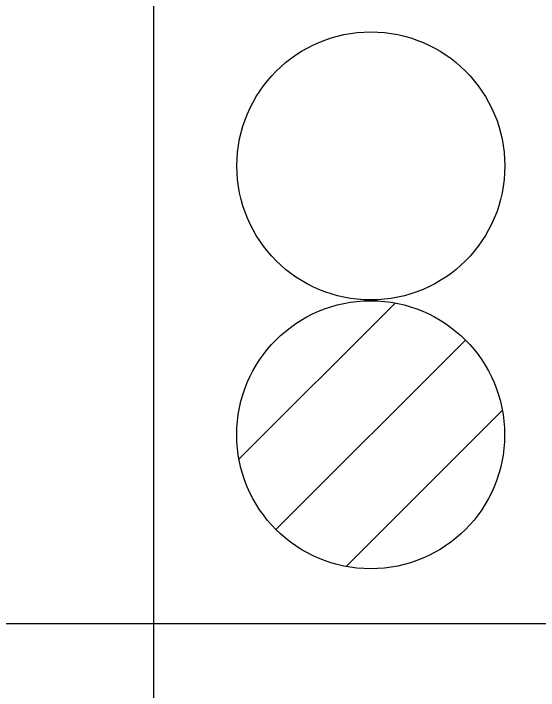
# Model space of a CAD drawing. Extents: x -28 to 822, y 61 to 665.
# Drawn here: x 487.27 to 499.81, y 200.14 to 216.3 of the extents above; entities that cross this region are included whole.
import ezdxf

# ---------------------------------------------------------------- set-up
doc = ezdxf.new("R2010")
doc.units = 0
doc.layers.add('KOLEJIŠTĚ', color=7, linetype='Continuous')

# ---------------------------------------------------------------- blocks, each defined once
blk = doc.blocks.new('ZT95')
for p, q in [((2.793, 4.073), (0.927, 2.207)), ((3.6314, 3.6314), (1.3686, 1.3686)), ((4.073, 2.793), (2.207, 0.927))]:
    blk.add_line(p, q)
blk.add_circle((2.5, 2.5), 1.6)

msp = doc.modelspace()

# ---------------------------------------------------------------- linework, layer by layer
for p, q in [((490.616, 381.738), (490.616, 111.738)), ((5.068, 201.738), (540.616, 201.738)), ((5.068, 201.738), (540.616, 201.738)), ((5.068, 201.738), (540.616, 201.738)), ((54.092, 201.738), (540.616, 201.738))]:
    msp.add_line(p, q)
msp.add_circle((495.808, 212.66), 3.2)

# ---------------------------------------------------------------- block references
at = {"layer": 'KOLEJIŠTĚ', "xscale": 2, "yscale": 2}
msp.add_blockref('ZT95', (490.804, 201.241), dxfattribs=at)

doc.saveas('drawing.dxf')
